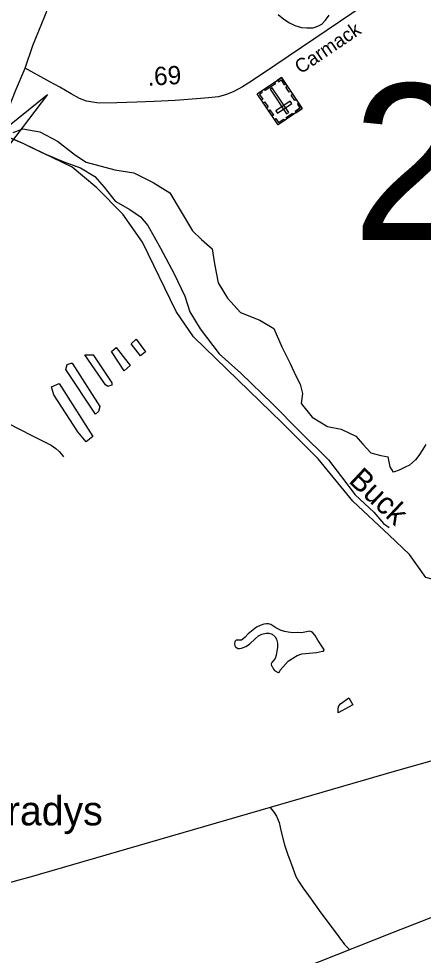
# Model space of a CAD drawing. Extents: x 2206922 to 2357709, y 510027 to 673830.
# Drawn here: x 2333739 to 2336501, y 516800 to 523194 of the extents above; entities that cross this region are included whole.
import ezdxf

# ---------------------------------------------------------------- set-up
doc = ezdxf.new("R2010")
doc.units = 0
for name, color, linetype in [('Exist Boundary Political CountyLine', 7, 'Continuous'), ('Exist Civil Demographics Community Label', 7, 'Continuous'), ('Exist Cultural Cemetery CELL', 7, 'Continuous'), ('Exist Hydrographic Creek Single Shore', 7, 'Continuous'), ('Exist Hydrographic Creek Single Shore Label', 7, 'Continuous'), ('Exist Hydrographic Misc Water Feature', 7, 'Continuous'), ('Exist Road Non-System Type 51', 7, 'Continuous'), ('Exist Road Primary NC Attributed', 7, 'Continuous'), ('Exist Road Secondary Mileage Hundredths English Label', 7, 'Continuous'), ('Exist Road Secondary Structure Culvert Attributed CELL', 7, 'Continuous'), ('Exist Road Secondary Structure Standard Bridge Number Label', 7, 'Continuous'), ('Exist Road Secondary Type 20 Attributed', 7, 'Continuous'), ('Exist Road Secondary Type 51 Attributed', 7, 'Continuous'), ('Exist Road Secondary Type 51 Label', 7, 'Continuous')]:
    doc.layers.add(name, color=color, linetype=linetype)

msp = doc.modelspace()

# ---------------------------------------------------------------- linework, layer by layer
at = {"layer": 'Exist Boundary Political CountyLine'}
msp.add_lwpolyline([(2333042.2, 515591.1), (2333270.1, 515717.2), (2333435, 515808.9), (2333532.6, 515860), (2333628.1, 515898.9), (2336298.8, 516958), (2337989.9, 517616.5), (2339583.7, 518243.5), (2340815.4, 518726), (2342265.9, 519297.2), (2343869.6, 519926.2), (2345282.4, 520482.9), (2346486.1, 520951.1), (2347928.7, 521522.4), (2348069.2, 521581.1), (2348329.9, 521702.6)], dxfattribs=at)
at = {"layer": 'Exist Cultural Cemetery CELL'}
for points in [[(2335675.1, 522580.7), (2335510.1, 522469.4), (2335367.7, 522680.5), (2335532.7, 522791.8)], [(2335491.5, 522750.2), (2335421.2, 522702.7), (2335414.8, 522712.2), (2335485.2, 522759.6)], [(2335505.4, 522773.3), (2335511.8, 522763.7), (2335530, 522776), (2335552.6, 522742.5), (2335561.8, 522748.8), (2335532.8, 522791.8)], [(2335395.2, 522699), (2335401.6, 522689.5), (2335383.4, 522677.2), (2335406, 522643.7), (2335396.7, 522637.4), (2335367.7, 522680.5)], [(2335568.4, 522544), (2335583.9, 522554.5), (2335470.5, 522722.6), (2335455, 522712.1)], [(2335571.9, 522733.8), (2335596.1, 522697.9), (2335586.7, 522691.6), (2335562.5, 522727.5)], [(2335417.5, 522626.9), (2335441.8, 522591), (2335432.3, 522584.6), (2335408.1, 522620.5)], [(2335603.3, 522614.3), (2335592.8, 522629.8), (2335495.2, 522563.9), (2335505.7, 522548.5)], [(2335609.5, 522678.1), (2335633.7, 522642.2), (2335624.3, 522635.8), (2335600, 522671.7)], [(2335454.4, 522572.3), (2335478.6, 522536.3), (2335469.2, 522530), (2335445, 522565.9)], [(2335650.9, 522616.6), (2335641.5, 522610.3), (2335659.5, 522583.6), (2335625.9, 522560.9), (2335632.1, 522551.7), (2335675.1, 522580.7)], [(2335485.8, 522505.3), (2335495.2, 522511.6), (2335513.2, 522484.9), (2335546.8, 522507.6), (2335553.1, 522498.4), (2335510, 522469.4)], [(2335613.7, 522539.3), (2335570.8, 522510.3), (2335564.4, 522519.8), (2335607.4, 522548.8)]]:
    msp.add_lwpolyline(points, close=True, dxfattribs=at)
at = {"layer": 'Exist Hydrographic Creek Single Shore'}
msp.add_lwpolyline([(2336267.9, 519667), (2336020, 519900.4), (2335782.9, 520189.6), (2335538.9, 520435.7), (2334933, 521021.6), (2334814.9, 521194.1), (2334585, 521667.2), (2334448.9, 521858.6), (2334272.9, 522038.6), (2334104, 522179.5), (2333774.4, 522338.8), (2333603.4, 522411.2), (2333540.7, 522437.7), (2333426.9, 522463.9)], dxfattribs=at)
at = {"layer": 'Exist Hydrographic Misc Water Feature'}
for points in [[(2335510.4, 523223), (2335548.8, 523189.5), (2335586.9, 523165.9), (2335625.2, 523148.3), (2335669.1, 523134.8), (2335705.2, 523131.2), (2335749.1, 523131.6), (2335781.1, 523142), (2335809, 523156.3), (2335834.6, 523184.5), (2335858.2, 523218.8)], [(2333701.9, 522416), (2333767.7, 522442.7), (2333883.9, 522422), (2334004.3, 522357.3), (2334127.3, 522262.6), (2334199.9, 522215.5), (2334394.3, 522161.6), (2334524.3, 522141), (2334657.2, 522076.4), (2334771.8, 522005.7), (2334849.1, 521874.6), (2334924.6, 521745.5), (2334987.1, 521686.2), (2335059.9, 521623), (2335074.9, 521521.2), (2335100.1, 521391.5), (2335165.5, 521286.3), (2335254.5, 521187.3), (2335384.9, 521136.7), (2335481.5, 521077.8), (2335534.6, 520954.5), (2335592, 520839.1), (2335628.9, 520759.5), (2335661.5, 520699.9), (2335676.1, 520636.1), (2335666.9, 520566), (2335741.9, 520472.9), (2335846.5, 520410), (2335940.6, 520391.1), (2336041.3, 520344.2), (2336087.6, 520288.7), (2336142.2, 520229.3), (2336212.5, 520212.1), (2336262.1, 520202.6)], [(2333636.2, 522401.3), (2333646.1, 522395.4), (2333766.7, 522344.8), (2333772.6, 522340.8)], [(2333772.6, 522340.8), (2333788.8, 522333), (2333897.5, 522280.2), (2334048, 522215.8), (2334160.4, 522175.1), (2334259, 522116.1), (2334323.6, 522042.9), (2334396.6, 521947.7), (2334497.3, 521890.8), (2334571.7, 521841.7), (2334620.5, 521782.2), (2334707.8, 521627.2), (2334799.7, 521452.3), (2334873.3, 521299.1), (2334908.4, 521191.5), (2334977.7, 521076.4), (2335107.5, 520905.9), (2335254.9, 520773.5), (2335472.9, 520564), (2335658.9, 520376.1), (2335854.9, 520182.2), (2335944.1, 520065.2), (2336037.4, 519944.3), (2336162.7, 519825.7), (2336229.5, 519748.5), (2336267.7, 519720.9)], [(2334540.7, 521005.7), (2334603.7, 520920.4), (2334569.8, 520892.1), (2334507.1, 520973.4), (2334540.7, 521005.7)], [(2334247.9, 520898.6), (2334375.9, 520708.1), (2334374.2, 520692.1), (2334358.2, 520687.9), (2334348.2, 520683.8), (2334332.2, 520693.6), (2334190.1, 520898), (2334247.9, 520898.6)], [(2334403.3, 520948.3), (2334500.7, 520825.4), (2334459.1, 520789), (2334371.8, 520922), (2334403.3, 520948.3)], [(2334104.6, 520841.1), (2334293.8, 520545.3), (2334284.2, 520511.2), (2334262.5, 520495), (2334061.1, 520798.7), (2334068.9, 520832.8), (2334096.6, 520843), (2334104.6, 520841.1)], [(2334016.2, 520704.2), (2334245.9, 520340.9), (2334198.5, 520304.4), (2334143.7, 520373.7), (2333979.1, 520625.9), (2333962.5, 520679.7), (2334016.2, 520704.2)], [(2336519.3, 520286), (2336495.5, 520249.7), (2336471.9, 520211.4), (2336448.5, 520181.2), (2336406.9, 520146.7), (2336377, 520132.3), (2336359.1, 520124.1), (2336337.2, 520111.9), (2336298.6, 520098.5), (2336274.6, 520134.5), (2336262.1, 520202.6)], [(2336567.9, 519364.6), (2336518, 519379), (2336407.9, 519535.4), (2336267.9, 519667)], [(2335780.3, 518952.1), (2335763.9, 518981.9), (2335747.7, 519001.7), (2335737.6, 519007.5), (2335727.4, 519011.5), (2335669.7, 519000.8), (2335639.6, 519002.5), (2335609.7, 519002.2), (2335577.7, 519005.8), (2335555.7, 519009.6), (2335531.7, 519017.4), (2335507.6, 519029.1), (2335487.5, 519040.9), (2335461.2, 519058.6), (2335445.2, 519062.4), (2335431.3, 519062.2), (2335413.2, 519060), (2335387.2, 519051.8), (2335363.4, 519039.5), (2335306, 518994.9), (2335284.2, 518972.7), (2335268.5, 518958.5), (2335260.5, 518950.5), (2335254.5, 518950.4), (2335236.5, 518952.2), (2335224.4, 518950.1), (2335214.7, 518942), (2335212.7, 518924), (2335217, 518906), (2335225, 518900.1), (2335235.2, 518894.2), (2335247.1, 518894.3), (2335260.9, 518896.5), (2335289, 518906.8), (2335314.6, 518923.1), (2335356.2, 518963.5), (2335375.9, 518981.7), (2335399.9, 518991.9), (2335428, 518998.3), (2335446, 518998.4), (2335470, 518992.7), (2335490.1, 518974.9), (2335500.2, 518957), (2335506.5, 518931.1), (2335506.9, 518901.2), (2335501.2, 518877.1), (2335497.5, 518849.1), (2335489.7, 518827), (2335468, 518798.8), (2335462.2, 518788.7), (2335464.3, 518776.7), (2335470.2, 518770.9), (2335478.4, 518752.9), (2335486.4, 518745), (2335498.7, 518737.1), (2335504.7, 518733.2), (2335512.7, 518731.3), (2335518.6, 518735.4), (2335524.4, 518745.4), (2335579.9, 518808), (2335611.7, 518828.3), (2335641.4, 518846.6), (2335671.2, 518858.9), (2335773.3, 518868), (2335812.9, 518876.5), (2335820.9, 518876.5), (2335825, 518882.6), (2335822.9, 518888.6), (2335818.6, 518896.5), (2335780.3, 518952.1)], [(2335992.3, 518558.5), (2336020.8, 518508.8), (2335919.5, 518455.8), (2335919.3, 518487.8), (2335925, 518503.8), (2335936.7, 518516), (2335992.3, 518558.5)]]:
    msp.add_lwpolyline(points, dxfattribs=at)
at = {"layer": 'Exist Road Non-System Type 51'}
for points in [[(2333198.2, 520686), (2333718.1, 520406.3), (2333857, 520334.4), (2333961.6, 520282), (2333991.6, 520259), (2334016.1, 520239.4), (2334031.9, 520219.9), (2334045, 520201.9)], [(2335455, 517809.2), (2335482.5, 517775.1), (2335500.1, 517748.6), (2335517.8, 517706.2), (2335530.2, 517642.7), (2335554.9, 517554.3), (2335577.2, 517485.9)], [(2335577.2, 517485.9), (2335584.9, 517462.5), (2335611.4, 517393.6), (2335630.8, 517337.1), (2335650.2, 517305.3), (2335682, 517257.6), (2335734.9, 517183.4), (2335802, 517089.8), (2335885, 516978.5), (2335964.4, 516874.3), (2335998.1, 516838.8)]]:
    msp.add_lwpolyline(points, dxfattribs=at)
at = {"layer": 'Exist Road Primary NC Attributed'}
for points in [[(2333783.8, 522855.3), (2333836.1, 523010.7), (2333917.8, 523210.2), (2333992.2, 523404.1), (2334051, 523566), (2334110.7, 523718.9), (2334132, 523784.4), (2334162.2, 523871.9)], [(2333364.1, 521787.7), (2333427.1, 521943.5), (2333634.2, 522491.3), (2333717.5, 522700.7), (2333783.8, 522855.3)]]:
    msp.add_lwpolyline(points, dxfattribs=at)
at = {"layer": 'Exist Road Secondary Structure Culvert Attributed CELL'}
msp.add_lwpolyline([(2333936.7, 522677), (2333451.1, 522041.3), (2333553.8, 522834.6), (2333603.4, 522411.2)], close=True, dxfattribs=at)
at = {"layer": 'Exist Road Secondary Type 20 Attributed'}
msp.add_lwpolyline([(2336980.3, 523886.4), (2336860.4, 523802.4), (2336188.5, 523350.9), (2335495.4, 522878.2), (2335328.6, 522767), (2335268.1, 522727.7), (2335207.6, 522696.6), (2335157, 522675.4), (2335103, 522660.6), (2335036, 522652.5), (2334952.6, 522647.6), (2334807.1, 522636.1), (2334663.3, 522629.6), (2334545.6, 522624.7), (2334408.2, 522619.7), (2334288.9, 522618.1), (2334243.1, 522624.7), (2334202.3, 522631.2), (2334153.2, 522649.2), (2334097.6, 522680.3), (2334020.8, 522726.1), (2333952.1, 522762.1), (2333783.8, 522855.3)], dxfattribs=at)
at = {"layer": 'Exist Road Secondary Type 51 Attributed'}
msp.add_lwpolyline([(2336954, 518243.4), (2336705.9, 518168.9), (2336302.7, 518054.2), (2335455, 517809.2), (2333808, 517331.2), (2333739.3, 517313.2), (2333666.6, 517291.2), (2333609.1, 517273.2), (2333535.5, 517253.6), (2333426, 517220.9), (2333337.7, 517193.1), (2333200.6, 517163.7)], dxfattribs=at)

# ---------------------------------------------------------------- texts
at = {"layer": 'Exist Civil Demographics Community Label'}
msp.add_text('Gradys', height=200, dxfattribs=at).set_placement((2333450.6, 517686.8))
at = {"layer": 'Exist Hydrographic Creek Single Shore Label'}
msp.add_text('Buck', height=150, rotation=316.72019, dxfattribs=at).set_placement((2335984.8, 520032.7))
at = {"layer": 'Exist Road Secondary Mileage Hundredths English Label'}
msp.add_text('.69', height=125, rotation=3.36795, dxfattribs=at).set_placement((2334620.2, 522735.3))
at = {"layer": 'Exist Road Secondary Structure Standard Bridge Number Label'}
msp.add_text('290', height=1066.27, dxfattribs=at).set_placement((2336015.1, 521682.2))
at = {"layer": 'Exist Road Secondary Type 51 Label'}
msp.add_text('Carmack', height=95, rotation=34.00744, dxfattribs=at).set_placement((2335664, 522813.3))

doc.saveas('drawing.dxf')
